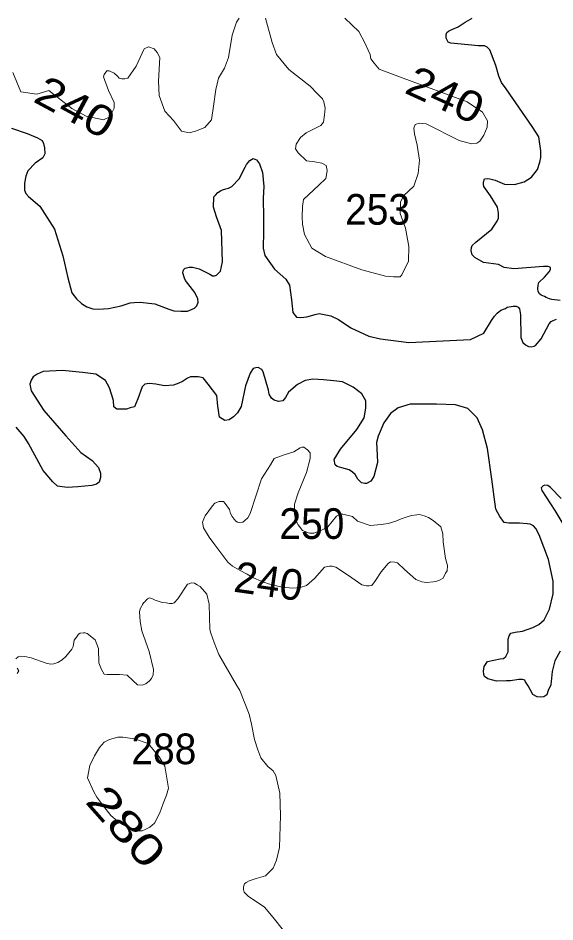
# Model space of a CAD drawing. Extents: x 445.4 to 500, y 8728.7 to 8784.
# Drawn here: x 484.088 to 486.89, y 8779.29 to 8784.004 of the extents above; entities that cross this region are included whole.
import ezdxf
from ezdxf.enums import TextEntityAlignment as Align

# ---------------------------------------------------------------- set-up
doc = ezdxf.new("R2010")
doc.units = 0
doc.header["$LTSCALE"] = 0.064
doc.layers.add('1', color=7, linetype='Continuous', lineweight=25)
doc.layers.add('2', color=7, linetype='Continuous', lineweight=13)
doc.layers.add('21', color=7, linetype='Continuous')
doc.layers.add('61', color=7, linetype='Continuous')

msp = doc.modelspace()

# ---------------------------------------------------------------- linework, layer by layer
at = {"layer": '1'}
for points in [[(486.4536, 8782.7921), (486.4546, 8782.8064), (486.4587, 8782.8175), (486.478, 8782.8348), (486.5604, 8782.9029), (486.5889, 8782.9442), (486.595, 8782.9595), (486.595, 8782.9859), (486.5909, 8783.0174), (486.5543, 8783.0763), (486.5187, 8783.1251), (486.5167, 8783.1383), (486.5167, 8783.1485), (486.5218, 8783.1647), (486.537, 8783.1667), (486.5503, 8783.1657), (486.5787, 8783.1576), (486.6265, 8783.1373), (486.6794, 8783.1352), (486.7303, 8783.1505), (486.7682, 8783.1735), (486.7988, 8783.2142), (486.811, 8783.2518), (486.8171, 8783.2772), (486.8171, 8783.3117), (486.8059, 8783.3838), (486.7713, 8783.4387), (486.6358, 8783.6345), (486.6111, 8783.6677), (486.5968, 8783.7002), (486.5826, 8783.7561), (486.5511, 8783.8384), (486.5368, 8783.8526), (486.5226, 8783.8597), (486.49, 8783.8597), (486.366, 8783.8719), (486.3476, 8783.8729), (486.3334, 8783.878), (486.3334, 8783.878), (486.3232, 8783.8993), (486.3232, 8783.9085), (486.3232, 8783.9176), (486.3253, 8783.9278), (486.3354, 8783.9359), (486.3527, 8783.944), (486.3853, 8783.9583), (486.4209, 8783.9816), (486.4579, 8784.0038)], [(484.054, 8783.4297), (484.1352, 8783.4019), (484.1885, 8783.3787), (484.214, 8783.366), (484.221, 8783.3498), (484.2256, 8783.3277), (484.2268, 8783.2953), (484.2175, 8783.2744), (484.1769, 8783.2478), (484.1384, 8783.2065), (484.128, 8783.1799), (484.1222, 8783.1428), (484.121, 8783.1069), (484.128, 8783.0883), (484.1431, 8783.0733), (484.2022, 8783.0223), (484.2781, 8782.9033), (484.3221, 8782.7643), (484.3477, 8782.6484), (484.3687, 8782.5711), (484.3931, 8782.5387), (484.4186, 8782.5155), (484.4476, 8782.497), (484.4789, 8782.4877), (484.5056, 8782.4854), (484.5334, 8782.4866), (484.5601, 8782.4889), (484.6262, 8782.5028), (484.6726, 8782.5178), (484.6935, 8782.5202), (484.726, 8782.5213), (484.8012, 8782.5132), (484.8244, 8782.5039), (484.8754, 8782.4854), (484.901, 8782.4761), (484.9369, 8782.4749), (484.9729, 8782.4749), (485.0088, 8782.4912), (485.0204, 8782.5027), (485.0274, 8782.5213), (485.0262, 8782.5398), (485.0112, 8782.5723), (484.9613, 8782.6348), (484.9566, 8782.6476), (484.9485, 8782.6742), (484.9522, 8782.691), (484.9604, 8782.6991), (484.9812, 8782.7038), (484.9986, 8782.7038), (485.0334, 8782.6957), (485.088, 8782.6679), (485.1019, 8782.6597), (485.1135, 8782.6597), (485.1228, 8782.6632), (485.1344, 8782.6725), (485.1448, 8782.6829), (485.1552, 8782.7316), (485.1506, 8782.895), (485.124, 8782.9663), (485.1078, 8783.0173), (485.1101, 8783.0706), (485.1182, 8783.081)], [(485.1182, 8783.081), (485.1298, 8783.0938), (485.1449, 8783.103), (485.1554, 8783.1077), (485.1728, 8783.1135), (485.1867, 8783.117), (485.2041, 8783.1251), (485.2424, 8783.1645), (485.2728, 8783.2269), (485.2797, 8783.2408), (485.2971, 8783.2616), (485.3157, 8783.272), (485.3331, 8783.2639), (485.3482, 8783.2431), (485.3646, 8783.1984), (485.3716, 8783.1254), (485.367, 8783.0651), (485.367, 8783.0385), (485.3681, 8783.0257), (485.3693, 8783.0014), (485.3688, 8782.8902), (485.3664, 8782.8042), (485.3759, 8782.766), (485.4261, 8782.6944), (485.4859, 8782.6419), (485.505, 8782.6109), (485.5145, 8782.5345), (485.5217, 8782.4677), (485.5408, 8782.4438), (485.5647, 8782.4414), (485.5958, 8782.4462), (485.6388, 8782.4581), (485.6603, 8782.4629), (485.72, 8782.451), (485.7607, 8782.4319), (485.8252, 8782.3889), (485.9195, 8782.3446), (485.9792, 8782.3303), (486.1274, 8782.3112), (486.45, 8782.3279), (486.5186, 8782.3596), (486.5593, 8782.4267), (486.5746, 8782.449), (486.5888, 8782.4653), (486.6082, 8782.4795), (486.6316, 8782.4897), (486.6417, 8782.4958), (486.6722, 8782.5019), (486.6885, 8782.5009), (486.6977, 8782.4958), (486.7058, 8782.4866), (486.7099, 8782.4562), (486.7129, 8782.3383), (486.7221, 8782.3109), (486.7363, 8782.2997), (486.7516, 8782.2905), (486.7668, 8782.2895), (486.7821, 8782.2926), (486.7882, 8782.2956), (486.8187, 8782.3312), (486.8604, 8782.4094), (486.8706, 8782.4206), (486.8807, 8782.4267), (486.8991, 8782.4328)], [(486.9184, 8782.5303), (486.8736, 8782.5364), (486.8624, 8782.5395), (486.8441, 8782.5456), (486.836, 8782.5517), (486.8187, 8782.5588), (486.8106, 8782.5659), (486.8034, 8782.5781), (486.8004, 8782.5923), (486.8024, 8782.6106), (486.8065, 8782.6238), (486.835, 8782.6519), (486.8594, 8782.6804), (486.8665, 8782.6926), (486.8665, 8782.7027), (486.8604, 8782.7068), (486.8543, 8782.7078), (486.8309, 8782.7078), (486.6763, 8782.6956), (486.6245, 8782.7027), (486.596, 8782.718), (486.5177, 8782.7291), (486.4719, 8782.7545), (486.4577, 8782.7698), (486.4536, 8782.7921)], [(486.7912, 8781.3411), (486.7779, 8781.356), (486.7612, 8781.3644), (486.7445, 8781.366), (486.7045, 8781.3694), (486.6495, 8781.3694), (486.6261, 8781.3727), (486.6028, 8781.4043), (486.5811, 8781.4427), (486.5728, 8781.506), (486.5611, 8781.5992), (486.539, 8781.7587), (486.5123, 8781.857), (486.4839, 8781.9186), (486.4356, 8781.9669), (486.3705, 8781.9869), (486.2722, 8781.9903), (486.1354, 8781.9903), (486.072, 8781.9703), (486.032, 8781.9419), (485.9975, 8781.8919), (485.9675, 8781.8236), (485.9591, 8781.7903), (485.9625, 8781.7236), (485.9641, 8781.6853), (485.9441, 8781.612), (485.9291, 8781.5887), (485.9074, 8781.577), (485.8974, 8781.5754), (485.8808, 8781.5804), (485.8607, 8781.5987), (485.8474, 8781.6237), (485.8341, 8781.6353), (485.8157, 8781.647), (485.7774, 8781.6587), (485.754, 8781.6653), (485.7423, 8781.6737), (485.7423, 8781.6737), (485.7373, 8781.702), (485.7707, 8781.7553), (485.8557, 8781.8586), (485.8941, 8781.9185), (485.9024, 8781.9685), (485.9024, 8782.0068), (485.882, 8782.0442), (485.837, 8782.0792), (485.782, 8782.1059), (485.737, 8782.1109), (485.6819, 8782.1175), (485.6269, 8782.1209), (485.5869, 8782.1142), (485.5468, 8782.0925), (485.5001, 8782.0526), (485.4835, 8782.0242), (485.4701, 8782.0076), (485.4468, 8782.0043), (485.4251, 8782.0109), (485.4101, 8782.0209), (485.3984, 8782.0426), (485.3951, 8782.0626), (485.3667, 8782.1592), (485.3601, 8782.1708), (485.3417, 8782.1808), (485.3284, 8782.1792), (485.315, 8782.1758), (485.3, 8782.1525), (485.275, 8782.0859), (485.2517, 8781.9776), (485.2333, 8781.9443), (485.2116, 8781.9243), (485.19, 8781.9076), (485.1666, 8781.9043), (485.1666, 8781.9043), (485.1399, 8781.9226), (485.1299, 8781.9793), (485.1249, 8782.0359), (485.0806, 8782.0942), (485.054, 8782.1275), (485.0273, 8782.1325), (484.9872, 8782.1325), (484.9722, 8782.1259), (484.9456, 8782.1075), (484.9272, 8782.0992), (484.8989, 8782.0892), (484.8522, 8782.0859), (484.8071, 8782.0942), (484.7738, 8782.0975), (484.7488, 8782.0942), (484.7354, 8782.0809), (484.7137, 8782.0176), (484.6954, 8781.9759), (484.6737, 8781.9709), (484.6537, 8781.9643), (484.6037, 8781.9643), (484.587, 8781.9759), (484.5853, 8782.0093), (484.5653, 8782.0759), (484.5444, 8782.1142), (484.4944, 8782.1459), (484.4244, 8782.1559), (484.3193, 8782.1659)], [(484.3193, 8782.1659), (484.2192, 8782.1609), (484.1876, 8782.1459), (484.1659, 8782.1326), (484.1559, 8782.1159), (484.1492, 8782.0943), (484.1559, 8782.0593), (484.2226, 8781.9577), (484.3376, 8781.8244), (484.4147, 8781.7382), (484.4747, 8781.6966), (484.5081, 8781.6599), (484.5181, 8781.6299), (484.5181, 8781.6083), (484.5114, 8781.5833), (484.4981, 8781.5733), (484.4731, 8781.565), (484.3997, 8781.5583), (484.3447, 8781.555), (484.293, 8781.5616), (484.2696, 8781.585), (484.2196, 8781.6449), (484.1429, 8781.7849), (484.1204, 8781.8207), (484.0787, 8781.8707)], [(486.9235, 8781.4979), (486.8668, 8781.5546), (486.8535, 8781.5662), (486.8368, 8781.5679), (486.8285, 8781.5646), (486.8285, 8781.5646), (486.8185, 8781.5529), (486.8218, 8781.5396), (486.8902, 8781.4363), (486.9519, 8781.3314)], [(486.9183, 8780.7016), (486.89, 8780.6517), (486.875, 8780.595), (486.8683, 8780.5267), (486.8549, 8780.4967), (486.8476, 8780.4743), (486.8326, 8780.4643), (486.8159, 8780.461), (486.7976, 8780.4627), (486.7742, 8780.476), (486.7609, 8780.501), (486.7509, 8780.521), (486.7375, 8780.541), (486.7325, 8780.551), (486.7208, 8780.5543), (486.7025, 8780.5543), (486.6575, 8780.5476), (486.6375, 8780.5476), (486.5858, 8780.546), (486.5657, 8780.551), (486.5407, 8780.5576), (486.5224, 8780.5693), (486.5191, 8780.5809), (486.5174, 8780.5976), (486.5207, 8780.6226), (486.5391, 8780.6476), (486.6041, 8780.6626), (486.6224, 8780.6642), (486.6341, 8780.6742), (486.6459, 8780.6985), (486.6459, 8780.7401), (486.6459, 8780.7651), (486.6509, 8780.7818), (486.6609, 8780.7951), (486.6826, 8780.8017), (486.721, 8780.8067), (486.7743, 8780.8251), (486.806, 8780.8417), (486.8344, 8780.865), (486.8611, 8780.92), (486.8811, 8781.0016), (486.8811, 8781.0666), (486.8563, 8781.1795), (486.8079, 8781.3077), (486.7912, 8781.3411)]]:
    msp.add_lwpolyline(points, dxfattribs=at)
at = {"layer": '2'}
for points in [[(484.0608, 8783.7194), (484.1026, 8783.6184), (484.1855, 8783.6066), (484.2484, 8783.6266), (484.3687, 8783.5326), (484.4435, 8783.4918), (484.5346, 8783.4727), (484.5671, 8783.4889), (484.5899, 8783.5344), (484.5899, 8783.5637), (484.5606, 8783.6255), (484.5346, 8783.697), (484.5378, 8783.71), (484.5509, 8783.7295), (484.5639, 8783.7295), (484.5899, 8783.7165), (484.6062, 8783.7003), (484.616, 8783.6905), (484.629, 8783.6873), (484.6453, 8783.6873), (484.6616, 8783.6905), (484.7039, 8783.7523), (484.7462, 8783.8433), (484.769, 8783.8531), (484.7983, 8783.8433), (484.8146, 8783.8238), (484.8276, 8783.7978), (484.8211, 8783.6743), (484.8244, 8783.5995), (484.8537, 8783.5182), (484.8993, 8783.4694), (484.9416, 8783.4141), (484.9807, 8783.4044), (485.0132, 8783.4141), (485.062, 8783.4336), (485.0979, 8783.4727), (485.1076, 8783.5442), (485.1207, 8783.632), (485.1337, 8783.6905), (485.1662, 8783.7425), (485.1858, 8783.7978), (485.2053, 8783.9149), (485.2281, 8783.9831), (485.2427, 8784.0034)], [(485.3803, 8784.0034), (485.4137, 8783.8758), (485.4365, 8783.8141), (485.5016, 8783.736), (485.6123, 8783.6482), (485.6514, 8783.6092), (485.6774, 8783.5832), (485.6839, 8783.567), (485.6904, 8783.5344), (485.6866, 8783.4987), (485.6828, 8783.4611), (485.6677, 8783.4442), (485.5924, 8783.4047), (485.5623, 8783.3803), (485.5397, 8783.3464), (485.5359, 8783.322), (485.5491, 8783.3013), (485.5943, 8783.2599), (485.6376, 8783.2543), (485.6734, 8783.2468), (485.696, 8783.2355), (485.7016, 8783.2092), (485.6997, 8783.196), (485.6941, 8783.1678), (485.6583, 8783.1321), (485.5772, 8783.0573), (485.5734, 8783.0216), (485.5716, 8782.9671), (485.5734, 8782.9295), (485.5828, 8782.875), (485.6205, 8782.8035), (485.692, 8782.7603), (485.8822, 8782.6907), (486.0065, 8782.6569), (486.0479, 8782.655), (486.0818, 8782.655), (486.0912, 8782.6644), (486.1251, 8782.7358), (486.127, 8782.8129), (486.11, 8782.9088), (486.0829, 8782.9848), (486.0848, 8783.013), (486.0848, 8783.0431), (486.0998, 8783.0769), (486.1544, 8783.1277), (486.177, 8783.1935), (486.1827, 8783.2631), (486.1714, 8783.3402), (486.1564, 8783.3994), (486.1545, 8783.4294), (486.1602, 8783.4482), (486.1828, 8783.4558), (486.2185, 8783.452), (486.3899, 8783.3655), (486.435, 8783.3523), (486.4558, 8783.3486), (486.4821, 8783.3505), (486.4991, 8783.3618), (486.5198, 8783.3937), (486.5367, 8783.4351), (486.5386, 8783.467), (486.5122, 8783.5122), (486.4313, 8783.5667), (486.0975, 8783.6896), (485.9732, 8783.7366), (485.9469, 8783.7685), (485.9299, 8783.7911), (485.9262, 8783.8137), (485.9149, 8783.8362), (485.8998, 8783.872), (485.8659, 8783.934), (485.7944, 8784.0036)], [(485.2997, 8781.4195), (485.3592, 8781.6007), (485.4053, 8781.673), (485.425, 8781.7059), (485.4777, 8781.7256), (485.5271, 8781.742), (485.56, 8781.7618), (485.5699, 8781.765), (485.5797, 8781.765), (485.5995, 8781.7519), (485.6127, 8781.7355), (485.6127, 8781.7059), (485.5929, 8781.6336), (485.5501, 8781.5284), (485.5304, 8781.4692), (485.5304, 8781.4199), (485.5369, 8781.387), (485.5501, 8781.3607), (485.5732, 8781.3311), (485.6094, 8781.318), (485.6324, 8781.318), (485.6686, 8781.3311), (485.7048, 8781.3509), (485.7509, 8781.4067), (485.7707, 8781.4166), (485.7838, 8781.4166), (485.8332, 8781.4035), (485.8595, 8781.3804), (485.9254, 8781.3574), (485.9839, 8781.3616), (486.0205, 8781.3684), (486.0597, 8781.3792), (486.0881, 8781.3913), (486.1233, 8781.4035), (486.1423, 8781.4089), (486.1829, 8781.4143), (486.2072, 8781.4075), (486.2303, 8781.3994), (486.2546, 8781.3832), (486.2939, 8781.3508), (486.3047, 8781.3143), (486.306, 8781.2724), (486.3182, 8781.1846), (486.329, 8781.1494), (486.3278, 8781.1216), (486.3196, 8781.1094), (486.3075, 8781.0824), (486.2885, 8781.0716), (486.2736, 8781.0675), (486.256, 8781.0635), (486.2195, 8781.0594), (486.1951, 8781.0635), (486.1775, 8781.0702), (486.164, 8781.0756), (486.1045, 8781.127), (486.0693, 8781.1621), (486.0544, 8781.1662), (486.0314, 8781.1675), (486.0192, 8781.1594), (485.9827, 8781.1162), (485.9542, 8781.0702), (485.9353, 8781.0445), (485.9204, 8781.0418), (485.9069, 8781.0418), (485.8825, 8781.0473), (485.8121, 8781.0959), (485.7458, 8781.1405), (485.7269, 8781.1459), (485.7133, 8781.1446), (485.6876, 8781.1405), (485.6348, 8781.081), (485.5942, 8781.0445), (485.5597, 8781.0337), (485.5204, 8781.0296), (485.469, 8781.035), (485.4284, 8781.0445), (485.3946, 8781.0526), (485.3567, 8781.0661), (485.3174, 8781.085), (485.2836, 8781.1026), (485.2443, 8781.1242), (485.2078, 8781.1459), (485.1834, 8781.1661), (485.1102, 8781.2628), (485.0859, 8781.2966), (485.0561, 8781.3452), (485.0507, 8781.3749), (485.0602, 8781.4006), (485.0642, 8781.4074), (485.1021, 8781.4601), (485.1143, 8781.4736), (485.1373, 8781.4831), (485.1603, 8781.4817), (485.1684, 8781.4723), (485.1914, 8781.4398), (485.1969, 8781.4195), (485.205, 8781.4047), (485.2158, 8781.3898), (485.2253, 8781.3803), (485.2334, 8781.3749), (485.2442, 8781.3736)], [(485.2442, 8781.3736), (485.2618, 8781.3749), (485.2713, 8781.3831), (485.2875, 8781.3979), (485.2997, 8781.4195)], [(484.7734, 8780.5467), (484.785, 8780.5596), (484.7927, 8780.5776), (484.794, 8780.6058), (484.7722, 8780.6996), (484.7335, 8780.8084), (484.7245, 8780.8559), (484.7219, 8780.9073), (484.7245, 8780.9227), (484.7322, 8780.9355), (484.7373, 8780.9445), (484.7425, 8780.9535), (484.7489, 8780.9599), (484.7554, 8780.9664), (484.7631, 8780.9754), (484.7734, 8780.9805), (484.7901, 8780.9741), (484.8042, 8780.9676), (484.8197, 8780.9625), (484.8402, 8780.9561), (484.8608, 8780.9535), (484.8788, 8780.9509), (484.893, 8780.9509), (484.902, 8780.9535), (484.9225, 8780.9754), (484.9714, 8781.0511), (484.9817, 8781.0537), (484.992, 8781.0576), (485.0087, 8781.0563), (485.0229, 8781.0486), (485.0383, 8781.0396), (485.073, 8780.9985), (485.0846, 8780.9471), (485.0885, 8780.8148), (485.0936, 8780.7955), (485.1116, 8780.7467), (485.136, 8780.6837), (485.2269, 8780.5287), (485.2461, 8780.4966), (485.2937, 8780.3733), (485.3055, 8780.321), (485.3222, 8780.2413), (485.3389, 8780.1874), (485.3543, 8780.145), (485.3916, 8780.1), (485.4199, 8780.0769), (485.4341, 8780.0525), (485.4534, 8779.9613), (485.4585, 8779.8446), (485.4521, 8779.6776), (485.4367, 8779.612), (485.4187, 8779.5696), (485.3788, 8779.5298), (485.3308, 8779.5161), (485.2936, 8779.5033), (485.2781, 8779.4956), (485.2691, 8779.4879), (485.2653, 8779.4725), (485.264, 8779.4583), (485.2678, 8779.4455), (485.2897, 8779.4237), (485.3746, 8779.3658), (485.4196, 8779.3132), (485.4728, 8779.2443)], [(484.0769, 8780.6614), (484.0885, 8780.6717), (484.1001, 8780.6755), (484.1232, 8780.6742), (484.1566, 8780.6678), (484.2338, 8780.6396), (484.2582, 8780.6344), (484.2737, 8780.6357), (484.2955, 8780.6434), (484.3174, 8780.6563), (484.3367, 8780.6742), (484.3688, 8780.7115), (484.3753, 8780.7269), (484.3779, 8780.7385), (484.3791, 8780.7475), (484.3804, 8780.759), (484.3869, 8780.768), (484.3959, 8780.7796), (484.4036, 8780.7899), (484.4126, 8780.7963), (484.4293, 8780.7976), (484.4383, 8780.7976), (484.4486, 8780.7937), (484.491, 8780.7616), (484.5078, 8780.7154), (484.509, 8780.6408), (484.5232, 8780.6062), (484.5373, 8780.5818), (484.5528, 8780.5792), (484.6178, 8780.5801), (484.6577, 8780.5763), (484.6873, 8780.548), (484.7104, 8780.5262), (484.7361, 8780.5249), (484.7542, 8780.5313), (484.7542, 8780.5313), (484.7734, 8780.5467)], [(484.0833, 8780.5856), (484.091, 8780.5997), (484.0833, 8780.6126)]]:
    msp.add_lwpolyline(points, dxfattribs=at)
msp.add_lwpolyline([(484.4498, 8780.0412), (484.462, 8780.1049), (484.4863, 8780.1566), (484.5137, 8780.1991), (484.538, 8780.2264), (484.5654, 8780.2416), (484.608, 8780.2538), (484.6354, 8780.2538), (484.6962, 8780.2446), (484.7661, 8780.2203), (484.8239, 8780.1505), (484.8543, 8780.1019), (484.8726, 8779.9865), (484.8635, 8779.95), (484.8452, 8779.9075), (484.827, 8779.8589), (484.7996, 8779.8043), (484.7753, 8779.783), (484.7509, 8779.7709), (484.7357, 8779.7648), (484.7053, 8779.7648), (484.6688, 8779.78), (484.6323, 8779.7982), (484.6049, 8779.8164), (484.5715, 8779.8438), (484.535, 8779.8923), (484.4985, 8779.9409), (484.4833, 8779.9683)], close=True, dxfattribs=at)

# ---------------------------------------------------------------- texts
at = {"layer": '21', "width": 0.95}
for s, p in [('253', (485.795, 8782.9261)), ('250', (485.452, 8781.2872)), ('288', (484.6793, 8780.1122))]:
    msp.add_text(s, height=0.16, dxfattribs=at).set_placement(p)
at = {"layer": '61'}
for s, rotation, width, p in [('240', 335.45, 1.15, (486.2847, 8783.5311)), ('240', 331.763, 1.2, (484.3484, 8783.4696)), ('280', 311.534, 1.35, (484.5927, 8779.7345))]:
    msp.add_text(s, height=0.16, rotation=rotation, dxfattribs=dict(at, width=width)).set_placement(p, align=Align.CENTER)
msp.add_text('240', height=0.16, rotation=351.865, dxfattribs=at).set_placement((485.3851, 8780.9875), align=Align.CENTER)

doc.saveas('drawing.dxf')
